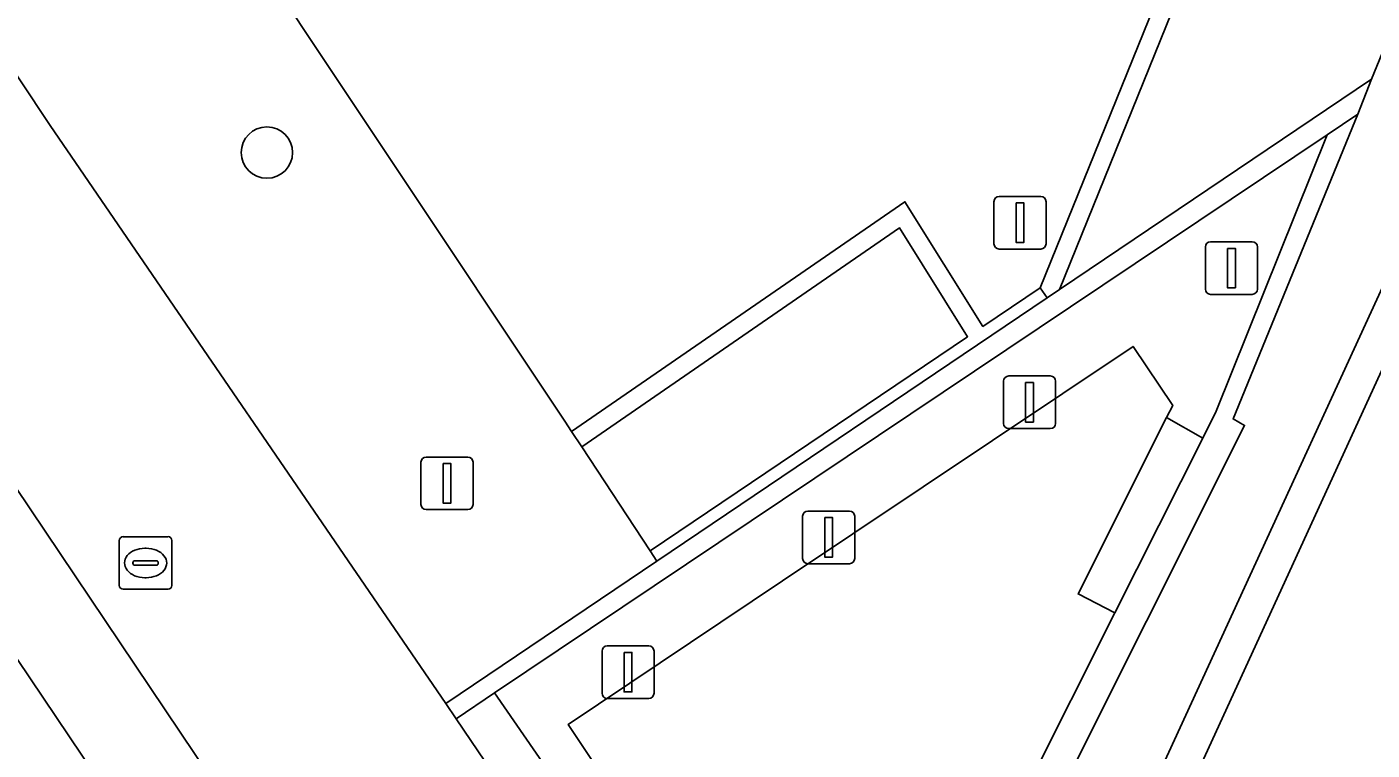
# Model space of a CAD drawing. Extents: x 161087 to 161926, y 382572 to 383873.
# Drawn here: x 161710.88 to 161736.47, y 382969 to 382982.75 of the extents above; entities that cross this region are included whole.
import ezdxf

# ---------------------------------------------------------------- set-up
doc = ezdxf.new("R2010")
doc.units = 0
for name, color, linetype in [('IMGEO_Boom', 7, 'Continuous'), ('IMGEO_Brandkraan', 7, 'Continuous'), ('IMGEO_Erf', 7, 'Continuous'), ('IMGEO_Groenvoorziening', 7, 'Continuous'), ('IMGEO_Haag', 7, 'Continuous'), ('IMGEO_Lichtmast', 7, 'Continuous'), ('IMGEO_Muur', 7, 'Continuous'), ('IMGEO_Pand', 7, 'Continuous'), ('IMGEO_Pand_overbouw', 7, 'Continuous'), ('IMGEO_Rijbaan_lokaal_open', 7, 'Continuous'), ('IMGEO_Voetgangersgebied_open', 7, 'Continuous'), ('IMGEO_Voetpad_op_trap', 7, 'Continuous'), ('IMGEO_Voetpad_open', 7, 'Continuous')]:
    doc.layers.add(name, color=color, linetype=linetype)

msp = doc.modelspace()

# ---------------------------------------------------------------- linework, layer by layer
at = {"layer": 'IMGEO_Boom'}
msp.add_circle((161715.448, 382980.362), 0.489, dxfattribs=at)
at = {"layer": 'IMGEO_Brandkraan'}
for p, q in [((161712.64, 382972.133), (161712.64, 382972.985)), ((161712.715, 382973.059), (161713.567, 382973.059)), ((161713.641, 382972.985), (161713.641, 382972.133)), ((161713.128, 382972.839), (161713.153, 382972.839)), ((161712.899, 382972.553), (161712.899, 382972.565)), ((161713.337, 382972.516), (161712.939, 382972.516)), ((161712.942, 382972.602), (161713.34, 382972.602)), ((161713.383, 382972.565), (161713.383, 382972.553)), ((161713.151, 382972.279), (161713.126, 382972.279)), ((161713.567, 382972.059), (161712.715, 382972.059))]:
    msp.add_line(p, q, dxfattribs=at)
for points in [[(161712.64, 382972.133), (161712.64, 382972.985)], [(161712.715, 382973.059), (161713.567, 382973.059)], [(161713.641, 382972.985), (161713.641, 382972.133)], [(161713.567, 382972.059), (161712.715, 382972.059)]]:
    msp.add_lwpolyline(points, dxfattribs=at)
for centre, radius, start, end in [((161712.717, 382972.983), 0.0765, 91.552, 178.448), ((161712.717, 382972.983), 0.0765, 91.552, 178.448), ((161713.565, 382972.983), 0.0765, 1.552, 88.448), ((161713.565, 382972.983), 0.0765, 1.552, 88.448), ((161712.939, 382972.562), 0.0403, 85.8775, 175.7526), ((161712.936, 382972.552), 0.0366, 178.938, 274.7102), ((161713.34, 382972.559), 0.043, 264.8664, 352.4533), ((161713.344, 382972.564), 0.0386, 1.7309, 96.639), ((161712.717, 382972.135), 0.0765, 181.552, 268.448), ((161712.717, 382972.135), 0.0765, 181.552, 268.448), ((161713.565, 382972.135), 0.0765, 271.552, 358.448), ((161713.565, 382972.135), 0.0765, 271.552, 358.448)]:
    msp.add_arc(centre, radius, start, end, dxfattribs=at)
for centre, major_axis, ratio, start_param, end_param in [((161713.127, 382972.559), (-0.387, 0.002), 0.722429, 4.712389, 7.853982), ((161713.152, 382972.559), (-0.39, 0.002), 0.717154, 1.570796, 4.712389)]:
    msp.add_ellipse(centre, major_axis=major_axis, ratio=ratio, start_param=start_param, end_param=end_param, dxfattribs=at)
at = {"layer": 'IMGEO_Erf'}
msp.add_lwpolyline([(161741.948, 383006.903), (161747.272, 383020.049), (161746.435, 383021.464), (161736.382, 383014.719), (161714.445, 383000), (161707.658, 382995.446), (161721.113, 382975.256), (161721.244, 382975.057), (161727.583, 382979.426), (161729.066, 382977.055), (161730.157, 382977.79)], close=True, dxfattribs=at)
at = {"layer": 'IMGEO_Groenvoorziening'}
for points in [[(161764.784, 383024.938), (161761.545, 383027.521), (161758.426, 383029.994), (161740.45, 382984.512), (161731.348, 382964.654), (161727.347, 382959.466), (161726.694, 382957.106), (161693.352, 382924.798), (161684.407, 382919.024), (161684.56, 382918.709), (161702.106, 382924.334), (161705.33, 382926.507), (161708.818, 382929.281), (161712.224, 382935.704), (161730.015, 382950.57), (161736.475, 382957.843), (161744.027, 382973.55), (161757.459, 383006.424)], [(161730.52, 382977.756), (161736.46, 382981.759), (161739.215, 382988.479), (161746.557, 383006.929), (161753.87, 383025.593), (161747.477, 383019.703), (161745.252, 383014.216), (161742.9, 383008.325)], [(161742.9, 383008.325), (161745.252, 383014.216), (161747.477, 383019.703), (161747.272, 383020.049), (161741.948, 383006.903), (161730.157, 382977.79), (161730.29, 382977.601), (161730.52, 382977.756)], [(161735.617, 382980.701), (161719.778, 382970.089), (161721.361, 382967.797), (161722.014, 382968.233), (161721.175, 382969.488), (161725.256, 382972.218), (161731.922, 382976.676), (161732.677, 382975.552), (161732.561, 382975.322), (161733.247, 382974.93), (161733.506, 382975.444)], [(161733.247, 382974.93), (161732.561, 382975.322), (161730.876, 382971.971), (161731.578, 382971.611)]]:
    msp.add_lwpolyline(points, close=True, dxfattribs=at)
at = {"layer": 'IMGEO_Haag'}
msp.add_lwpolyline([(161742.9, 383008.325), (161745.252, 383014.216), (161747.477, 383019.703), (161747.272, 383020.049), (161741.948, 383006.903), (161730.157, 382977.79), (161730.29, 382977.601), (161730.52, 382977.756)], close=True, dxfattribs=at)
at = {"layer": 'IMGEO_Lichtmast'}
for p, q in [((161729.277, 382978.628), (161729.277, 382979.428)), ((161729.277, 382979.428), (161729.277, 382978.628)), ((161729.377, 382979.528), (161730.167, 382979.528)), ((161730.167, 382979.528), (161729.377, 382979.528)), ((161730.267, 382979.428), (161730.267, 382978.628)), ((161730.267, 382978.628), (161730.267, 382979.428)), ((161733.398, 382978.666), (161734.188, 382978.666)), ((161734.188, 382978.666), (161733.398, 382978.666)), ((161730.167, 382978.528), (161729.377, 382978.528)), ((161729.377, 382978.528), (161730.167, 382978.528)), ((161733.298, 382977.766), (161733.298, 382978.566)), ((161733.298, 382978.566), (161733.298, 382977.766)), ((161734.288, 382978.566), (161734.288, 382977.766)), ((161734.288, 382977.766), (161734.288, 382978.566)), ((161734.188, 382977.666), (161733.398, 382977.666)), ((161733.398, 382977.666), (161734.188, 382977.666)), ((161729.558, 382976.114), (161730.348, 382976.114)), ((161730.348, 382976.114), (161729.558, 382976.114)), ((161729.458, 382975.214), (161729.458, 382976.014)), ((161729.458, 382976.014), (161729.458, 382975.214)), ((161730.448, 382976.014), (161730.448, 382975.214)), ((161730.448, 382975.214), (161730.448, 382976.014)), ((161730.348, 382975.114), (161729.558, 382975.114)), ((161729.558, 382975.114), (161730.348, 382975.114)), ((161718.479, 382974.573), (161719.269, 382974.573)), ((161719.269, 382974.573), (161718.479, 382974.573)), ((161718.379, 382973.673), (161718.379, 382974.473)), ((161718.379, 382974.473), (161718.379, 382973.673)), ((161719.369, 382974.473), (161719.369, 382973.673)), ((161719.369, 382973.673), (161719.369, 382974.473)), ((161719.269, 382973.573), (161718.479, 382973.573)), ((161718.479, 382973.573), (161719.269, 382973.573)), ((161725.738, 382973.546), (161726.528, 382973.546)), ((161726.528, 382973.546), (161725.738, 382973.546)), ((161725.638, 382972.646), (161725.638, 382973.446)), ((161725.638, 382973.446), (161725.638, 382972.646)), ((161726.628, 382973.446), (161726.628, 382972.646)), ((161726.628, 382972.646), (161726.628, 382973.446)), ((161726.528, 382972.546), (161725.738, 382972.546)), ((161725.738, 382972.546), (161726.528, 382972.546)), ((161721.922, 382970.983), (161722.712, 382970.983)), ((161722.712, 382970.983), (161721.922, 382970.983)), ((161721.822, 382970.083), (161721.822, 382970.883)), ((161721.822, 382970.883), (161721.822, 382970.083)), ((161722.812, 382970.883), (161722.812, 382970.083)), ((161722.812, 382970.083), (161722.812, 382970.883)), ((161722.712, 382969.983), (161721.922, 382969.983)), ((161721.922, 382969.983), (161722.712, 382969.983))]:
    msp.add_line(p, q, dxfattribs=at)
for points in [[(161729.697, 382979.403), (161729.847, 382979.403), (161729.847, 382978.653), (161729.697, 382978.653), (161729.697, 382979.403)], [(161733.718, 382978.541), (161733.868, 382978.541), (161733.868, 382977.791), (161733.718, 382977.791), (161733.718, 382978.541)], [(161729.878, 382975.989), (161730.028, 382975.989), (161730.028, 382975.239), (161729.878, 382975.239), (161729.878, 382975.989)], [(161718.799, 382974.448), (161718.949, 382974.448), (161718.949, 382973.698), (161718.799, 382973.698), (161718.799, 382974.448)], [(161726.058, 382973.421), (161726.208, 382973.421), (161726.208, 382972.671), (161726.058, 382972.671), (161726.058, 382973.421)], [(161722.242, 382970.858), (161722.392, 382970.858), (161722.392, 382970.108), (161722.242, 382970.108), (161722.242, 382970.858)]]:
    msp.add_lwpolyline(points, dxfattribs=at)
for centre, start, end in [((161729.377, 382979.428), 90, 180), ((161729.377, 382979.428), 90, 180), ((161730.167, 382979.428), 0, 90), ((161730.167, 382979.428), 360, 90), ((161729.377, 382978.628), 180, 270), ((161729.377, 382978.628), 180, 270), ((161730.167, 382978.628), 270, 0), ((161730.167, 382978.628), 270, 0), ((161733.398, 382978.566), 90, 180), ((161733.398, 382978.566), 90, 180), ((161734.188, 382978.566), 0, 90), ((161734.188, 382978.566), 360, 90), ((161733.398, 382977.766), 180, 270), ((161733.398, 382977.766), 180, 270), ((161734.188, 382977.766), 270, 0), ((161734.188, 382977.766), 270, 0), ((161729.558, 382976.014), 90, 180), ((161729.558, 382976.014), 90, 180), ((161730.348, 382976.014), 0, 90), ((161730.348, 382976.014), 360, 90), ((161729.558, 382975.214), 180, 270), ((161729.558, 382975.214), 180, 270), ((161730.348, 382975.214), 270, 0), ((161730.348, 382975.214), 270, 0), ((161718.479, 382974.473), 90, 180), ((161718.479, 382974.473), 90, 180), ((161719.269, 382974.473), 0, 90), ((161719.269, 382974.473), 360, 90), ((161718.479, 382973.673), 180, 270), ((161718.479, 382973.673), 180, 270), ((161719.269, 382973.673), 270, 0), ((161719.269, 382973.673), 270, 0), ((161725.738, 382973.446), 90, 180), ((161725.738, 382973.446), 90, 180), ((161726.528, 382973.446), 0, 90), ((161726.528, 382973.446), 360, 90), ((161725.738, 382972.646), 180, 270), ((161725.738, 382972.646), 180, 270), ((161726.528, 382972.646), 270, 0), ((161726.528, 382972.646), 270, 0), ((161721.922, 382970.883), 90, 180), ((161721.922, 382970.883), 90, 180), ((161722.712, 382970.883), 0, 90), ((161722.712, 382970.883), 360, 90), ((161721.922, 382970.083), 180, 270), ((161721.922, 382970.083), 180, 270), ((161722.712, 382970.083), 270, 0), ((161722.712, 382970.083), 270, 0)]:
    msp.add_arc(centre, 0.1, start, end, dxfattribs=at)
at = {"layer": 'IMGEO_Muur'}
for points in [[(161740.681, 382986.664), (161739.867, 382984.771), (161730.734, 382964.893), (161726.799, 382959.834), (161726.106, 382957.452), (161692.853, 382925.234), (161684.124, 382919.605), (161684.007, 382919.846), (161683.751, 382919.765), (161684.3, 382918.626), (161684.56, 382918.709), (161684.407, 382919.024), (161693.352, 382924.798), (161726.694, 382957.106), (161727.347, 382959.466), (161731.348, 382964.654), (161740.45, 382984.512), (161758.426, 383029.994), (161757.921, 383030.385)], [(161735.617, 382980.701), (161736.2, 382981.092), (161736.46, 382981.759), (161730.52, 382977.756), (161730.29, 382977.601), (161722.863, 382972.595), (161718.85, 382969.89), (161719.047, 382969.599), (161719.778, 382970.089)], [(161727.583, 382979.426), (161721.244, 382975.057), (161721.436, 382974.765), (161727.48, 382978.93), (161728.776, 382976.859), (161722.735, 382972.789), (161722.863, 382972.595), (161730.29, 382977.601), (161730.157, 382977.79), (161729.066, 382977.055)]]:
    msp.add_lwpolyline(points, close=True, dxfattribs=at)
at = {"layer": 'IMGEO_Pand'}
msp.add_lwpolyline([(161702.92, 382982.299), (161688.472, 382972.585), (161707.418, 382944.406), (161720.259, 382956.518), (161718.876, 382958.573), (161704, 382980.687)], close=True, dxfattribs=at)
at = {"layer": 'IMGEO_Pand_overbouw'}
msp.add_lwpolyline([(161718.876, 382958.573), (161720.371, 382959.557), (161705.503, 382981.675), (161704, 382980.687)], close=True, dxfattribs=at)
at = {"layer": 'IMGEO_Rijbaan_lokaal_open'}
msp.add_lwpolyline([(161705.503, 382981.675), (161720.371, 382959.557), (161718.876, 382958.573), (161720.259, 382956.518), (161725.511, 382960.056), (161719.047, 382969.599), (161718.85, 382969.89), (161711.324, 382980.879), (161701.717, 382995.339)], dxfattribs=at)
at = {"layer": 'IMGEO_Voetgangersgebied_open'}
msp.add_lwpolyline([(161731.578, 382971.611), (161730.876, 382971.971), (161732.561, 382975.322), (161732.677, 382975.552), (161731.922, 382976.676), (161725.256, 382972.218), (161721.175, 382969.488), (161722.014, 382968.233), (161721.361, 382967.797), (161724.229, 382963.645), (161724.832, 382964.052), (161725.635, 382962.86), (161728.596, 382967.502), (161729.308, 382967.145), (161729.908, 382968.29)], close=True, dxfattribs=at)
at = {"layer": 'IMGEO_Voetpad_op_trap'}
msp.add_lwpolyline([(161736.2, 382981.092), (161735.617, 382980.701), (161733.506, 382975.444), (161733.247, 382974.93), (161731.578, 382971.611), (161729.908, 382968.29), (161729.308, 382967.145), (161728.65, 382965.889), (161727.362, 382963.805), (161725.699, 382961.516), (161724.229, 382963.645), (161721.361, 382967.797), (161719.778, 382970.089), (161719.047, 382969.599), (161725.511, 382960.056), (161725.616, 382959.902), (161728.111, 382963.342), (161729.404, 382965.435), (161730.554, 382967.627), (161730.313, 382967.732), (161734.042, 382975.175), (161733.826, 382975.297)], close=True, dxfattribs=at)
at = {"layer": 'IMGEO_Voetpad_open'}
for points in [[(161692.853, 382925.234), (161726.106, 382957.452), (161726.799, 382959.834), (161730.734, 382964.893), (161739.867, 382984.771), (161740.681, 382986.664), (161757.921, 383030.385)], [(161688.611, 383014.912), (161689.471, 383013.631), (161692.007, 383015.362), (161695.26, 383010.482), (161692.76, 383008.731), (161694.015, 383006.861), (161695.711, 383008.073), (161699.025, 383003.208), (161697.262, 383002.023), (161698.485, 383000.202), (161700.169, 383001.386), (161703.482, 382996.552), (161701.717, 382995.339), (161711.324, 382980.879), (161718.85, 382969.89), (161722.863, 382972.595), (161722.735, 382972.789), (161721.436, 382974.765), (161721.244, 382975.057), (161721.113, 382975.256), (161707.658, 382995.446), (161704.603, 383000)], [(161746.557, 383006.929), (161739.215, 382988.479), (161736.46, 382981.759), (161736.2, 382981.092), (161733.826, 382975.297), (161734.042, 382975.175), (161730.313, 382967.732), (161730.554, 382967.627), (161729.404, 382965.435), (161728.111, 382963.342), (161725.616, 382959.902), (161725.511, 382960.056), (161720.259, 382956.518), (161707.418, 382944.406)]]:
    msp.add_lwpolyline(points, dxfattribs=at)
for points in [[(161718.876, 382958.573), (161720.371, 382959.557), (161705.503, 382981.675), (161704, 382980.687)], [(161721.436, 382974.765), (161722.735, 382972.789), (161728.776, 382976.859), (161727.48, 382978.93)]]:
    msp.add_lwpolyline(points, close=True, dxfattribs=at)

doc.saveas('drawing.dxf')
